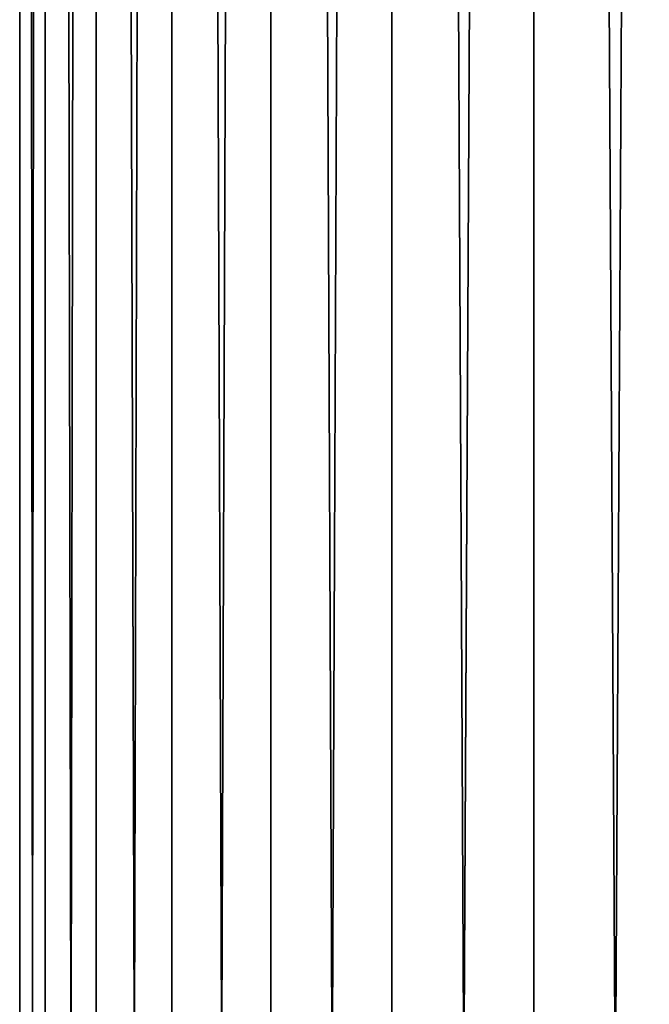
# Model space of a CAD drawing. Header units: metres. Extents: x -44 to 117, y -432 to 89.
# Tile 605 of 656: x -12.98 to -8.66, y -216.51 to -209.76. Entities that reach past the tile are written whole.
import ezdxf

# ---------------------------------------------------------------- set-up
doc = ezdxf.new("R2010")
doc.units = ezdxf.units.M
doc.layers.add('solid_125568', color=7, linetype='CONTINUOUS')

msp = doc.modelspace()

# ---------------------------------------------------------------- linework, layer by layer
at = {"layer": 'solid_125568'}
for points in [[(-8.356239, -312.879852, 239.338547), (-8.356239, -118.084877, 204.990936), (-9.455857, -118.26503, 203.969254)], [(-9.455857, -313.059998, 238.316864), (-9.455857, -118.26503, 203.969254), (-10.427602, -118.466125, 202.828781)], [(-9.455857, -313.059998, 238.316864), (-8.356239, -312.879852, 239.338547), (-9.455857, -118.26503, 203.969254)], [(-10.427602, -313.261108, 237.176392), (-10.427602, -118.466125, 202.828781), (-11.25833, -118.685455, 201.5849)], [(-10.427602, -313.261108, 237.176392), (-9.455857, -313.059998, 238.316864), (-10.427602, -118.466125, 202.828781)], [(-11.25833, -313.480438, 235.93251), (-11.25833, -118.685455, 201.5849), (-11.93681, -118.920044, 200.254456)], [(-11.25833, -313.480438, 235.93251), (-10.427602, -313.261108, 237.176392), (-11.25833, -118.685455, 201.5849)], [(-11.93681, -313.715027, 234.602066), (-11.93681, -118.920044, 200.254456), (-12.453864, -119.166733, 198.855453)], [(-11.93681, -313.715027, 234.602066), (-11.25833, -313.480438, 235.93251), (-11.93681, -118.920044, 200.254456)], [(-12.453864, -313.9617, 233.203064), (-12.453864, -119.166733, 198.855453), (-12.802501, -119.422173, 197.406784)], [(-12.453864, -313.9617, 233.203064), (-11.93681, -313.715027, 234.602066), (-12.453864, -119.166733, 198.855453)], [(-12.802501, -314.217133, 231.754395), (-12.802501, -119.422173, 197.406784), (-12.978006, -119.682907, 195.928055)], [(-12.802501, -314.217133, 231.754395), (-12.453864, -313.9617, 233.203064), (-12.802501, -119.422173, 197.406784)], [(-12.978006, -314.477875, 230.275665), (-12.978006, -119.682907, 195.928055), (-12.978006, -119.945427, 194.439255)], [(-12.978006, -314.477875, 230.275665), (-12.802501, -314.217133, 231.754395), (-12.978006, -119.682907, 195.928055)], [(-12.978006, -314.740387, 228.786865), (-12.978006, -119.945427, 194.439255), (-12.802501, -120.206169, 192.960526)], [(-12.978006, -314.740387, 228.786865), (-12.978006, -314.477875, 230.275665), (-12.978006, -119.945427, 194.439255)], [(-12.802501, -315.001129, 227.308136), (-12.978006, -314.740387, 228.786865), (-12.802501, -120.206169, 192.960526)], [(-12.802501, -315.001129, 227.308136), (-12.802501, -120.206169, 192.960526), (-12.453864, -120.461609, 191.511856)], [(-12.453864, -315.256592, 225.859467), (-12.802501, -315.001129, 227.308136), (-12.453864, -120.461609, 191.511856)], [(-12.453864, -315.256592, 225.859467), (-12.453864, -120.461609, 191.511856), (-11.93681, -120.70829, 190.112839)], [(-11.93681, -315.503265, 224.460449), (-12.453864, -315.256592, 225.859467), (-11.93681, -120.70829, 190.112839)], [(-11.93681, -315.503265, 224.460449), (-11.93681, -120.70829, 190.112839), (-11.25833, -120.942879, 188.782394)], [(-11.25833, -315.737854, 223.130005), (-11.93681, -315.503265, 224.460449), (-11.25833, -120.942879, 188.782394)], [(-11.25833, -315.737854, 223.130005), (-11.25833, -120.942879, 188.782394), (-10.427602, -121.162209, 187.538528)], [(-10.427602, -315.957184, 221.886139), (-11.25833, -315.737854, 223.130005), (-10.427602, -121.162209, 187.538528)], [(-10.427602, -315.957184, 221.886139), (-10.427602, -121.162209, 187.538528), (-9.455857, -121.363304, 186.398041)], [(-9.455857, -316.158295, 220.745651), (-10.427602, -315.957184, 221.886139), (-9.455857, -121.363304, 186.398041)], [(-9.455857, -316.158295, 220.745651), (-9.455857, -121.363304, 186.398041), (-8.356239, -121.543457, 185.376373)], [(-8.356239, -316.33844, 219.723969), (-9.455857, -316.158295, 220.745651), (-8.356239, -121.543457, 185.376373)]]:
    msp.add_3dface(points, dxfattribs=at)

doc.saveas('drawing.dxf')
